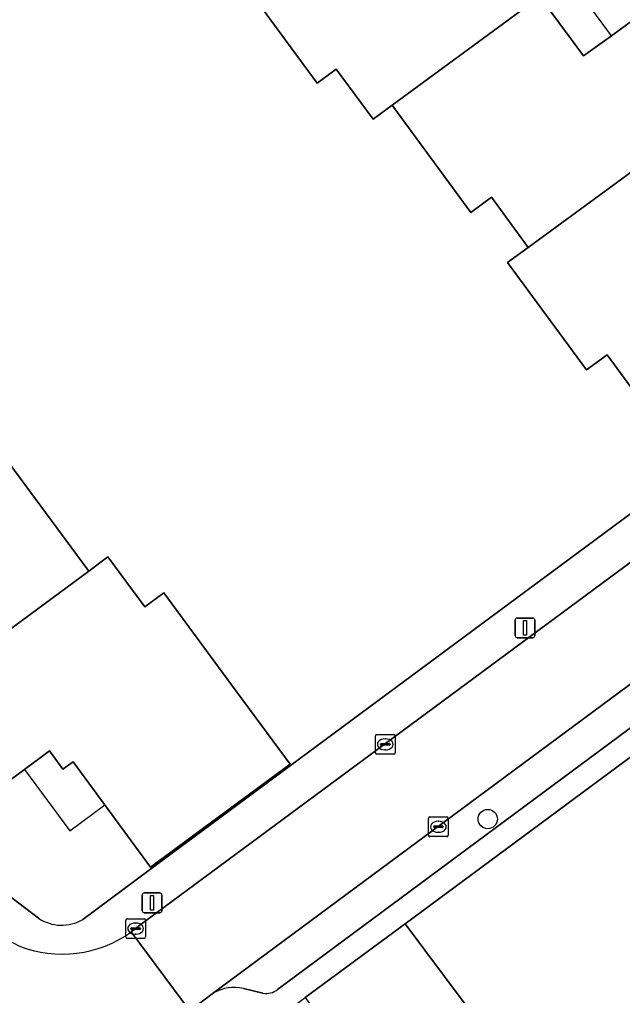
# Model space of a CAD drawing. Extents: x 163426 to 164192, y 380329 to 381641.
# Drawn here: x 163847.67 to 163878.24, y 381329.02 to 381378.47 of the extents above; entities that cross this region are included whole.
import ezdxf

# ---------------------------------------------------------------- set-up
doc = ezdxf.new("R2010")
doc.units = 0
for name, color, linetype in [('IMGEO_Boom', 7, 'Continuous'), ('IMGEO_Erf', 7, 'Continuous'), ('IMGEO_Kolk', 7, 'Continuous'), ('IMGEO_Lichtmast', 7, 'Continuous'), ('IMGEO_Pand', 7, 'Continuous'), ('IMGEO_Pand_overbouw', 7, 'Continuous'), ('IMGEO_Parkeervlak_open', 7, 'Continuous'), ('IMGEO_Rijbaan_lokaal_open', 7, 'Continuous'), ('IMGEO_Voetpad_open', 7, 'Continuous')]:
    doc.layers.add(name, color=color, linetype=linetype)

msp = doc.modelspace()

# ---------------------------------------------------------------- linework, layer by layer
at = {"layer": 'IMGEO_Boom'}
msp.add_circle((163871.411, 381337.958), 0.489, dxfattribs=at)
at = {"layer": 'IMGEO_Erf'}
for points in [[(163879.411, 381358.829), (163877.459, 381361.487), (163876.411, 381360.718), (163873.451, 381364.749), (163872.419, 381366.155), (163873.466, 381366.924), (163873.377, 381367.045), (163871.603, 381369.462), (163870.555, 381368.693), (163866.651, 381374.009), (163866.562, 381374.131), (163865.596, 381373.42), (163863.733, 381375.958), (163862.766, 381375.248), (163858.862, 381380.565)], [(163874.047, 381379.642), (163876.271, 381376.635), (163877.684, 381377.653), (163880.91, 381380.03)], [(163850.881, 381332.872), (163854.312, 381335.419), (163897.686, 381367.504)], [(163902.716, 381358.876), (163897.16, 381354.771), (163878.804, 381341.211), (163867.222, 381332.654), (163870.21, 381328.645), (163872.175, 381326.007), (163874.189, 381323.304), (163876.545, 381320.145), (163877.847, 381321.116), (163881.51, 381316.203), (163876.334, 381312.354), (163879.801, 381307.701), (163878.704, 381306.883), (163881.169, 381303.576), (163878.23, 381301.386), (163880.498, 381298.342), (163882.099, 381299.536), (163885.673, 381294.739), (163884.073, 381293.545), (163884.168, 381293.417), (163887.975, 381288.308), (163888.396, 381288.622), (163890.379, 381285.881), (163887.194, 381283.523)], [(163847.179, 381355.948), (163851.093, 381350.647), (163851.183, 381350.525), (163852.147, 381351.238), (163854.018, 381348.705), (163854.984, 381349.417), (163858.423, 381344.76), (163861.393, 381340.737), (163854.319, 381335.523), (163850.385, 381340.86), (163849.87, 381340.48), (163849.188, 381341.406), (163847.921, 381340.472), (163844.68, 381338.083)], [(163823.242, 381352.26), (163825.625, 381350.446), (163848.628, 381332.932)]]:
    msp.add_lwpolyline(points, dxfattribs=at)
msp.add_arc((163849.802, 381334.698), 2.121, 236.3826, 300.5664, dxfattribs=at)
at = {"layer": 'IMGEO_Kolk'}
for p, q in [((163865.715, 381341.316), (163865.715, 381342.168)), ((163865.79, 381342.242), (163866.642, 381342.242)), ((163866.203, 381342.022), (163866.228, 381342.022)), ((163866.716, 381342.168), (163866.716, 381341.316)), ((163865.974, 381341.736), (163865.974, 381341.748)), ((163866.412, 381341.699), (163866.014, 381341.699)), ((163866.017, 381341.785), (163866.415, 381341.785)), ((163866.226, 381341.462), (163866.201, 381341.462)), ((163866.458, 381341.748), (163866.458, 381341.736)), ((163866.642, 381341.242), (163865.79, 381341.242)), ((163868.408, 381337.138), (163868.408, 381337.99)), ((163868.483, 381338.064), (163869.335, 381338.064)), ((163869.409, 381337.99), (163869.409, 381337.138)), ((163868.667, 381337.558), (163868.667, 381337.57)), ((163869.105, 381337.521), (163868.707, 381337.521)), ((163868.71, 381337.607), (163869.108, 381337.607)), ((163868.896, 381337.844), (163868.921, 381337.844)), ((163869.151, 381337.57), (163869.151, 381337.558)), ((163869.335, 381337.064), (163868.483, 381337.064)), ((163868.919, 381337.284), (163868.894, 381337.284)), ((163853.056, 381331.98), (163853.056, 381332.832)), ((163853.131, 381332.906), (163853.983, 381332.906)), ((163853.544, 381332.686), (163853.569, 381332.686)), ((163854.057, 381332.832), (163854.057, 381331.98)), ((163853.315, 381332.4), (163853.315, 381332.412)), ((163853.753, 381332.363), (163853.355, 381332.363)), ((163853.358, 381332.449), (163853.756, 381332.449)), ((163853.567, 381332.126), (163853.542, 381332.126)), ((163853.799, 381332.412), (163853.799, 381332.4)), ((163853.983, 381331.906), (163853.131, 381331.906))]:
    msp.add_line(p, q, dxfattribs=at)
for points in [[(163865.715, 381341.316), (163865.715, 381342.168)], [(163865.79, 381342.242), (163866.642, 381342.242)], [(163866.716, 381342.168), (163866.716, 381341.316)], [(163866.642, 381341.242), (163865.79, 381341.242)], [(163868.408, 381337.138), (163868.408, 381337.99)], [(163868.483, 381338.064), (163869.335, 381338.064)], [(163869.409, 381337.99), (163869.409, 381337.138)], [(163869.335, 381337.064), (163868.483, 381337.064)], [(163853.056, 381331.98), (163853.056, 381332.832)], [(163853.131, 381332.906), (163853.983, 381332.906)], [(163854.057, 381332.832), (163854.057, 381331.98)], [(163853.983, 381331.906), (163853.131, 381331.906)]]:
    msp.add_lwpolyline(points, dxfattribs=at)
for centre, radius, start, end in [((163865.792, 381342.166), 0.0765, 91.552, 178.448), ((163865.792, 381342.166), 0.0765, 91.552, 178.448), ((163866.64, 381342.166), 0.0765, 1.552, 88.448), ((163866.64, 381342.166), 0.0765, 1.552, 88.448), ((163866.014, 381341.745), 0.0403, 85.8775, 175.7526), ((163866.011, 381341.735), 0.0366, 178.938, 274.7102), ((163866.415, 381341.742), 0.043, 264.8664, 352.4533), ((163866.419, 381341.747), 0.0386, 1.7309, 96.639), ((163865.792, 381341.318), 0.0765, 181.552, 268.448), ((163865.792, 381341.318), 0.0765, 181.552, 268.448), ((163866.64, 381341.318), 0.0765, 271.552, 358.448), ((163866.64, 381341.318), 0.0765, 271.552, 358.448), ((163868.485, 381337.988), 0.0765, 91.552, 178.448), ((163868.485, 381337.988), 0.0765, 91.552, 178.448), ((163869.333, 381337.988), 0.0765, 1.552, 88.448), ((163869.333, 381337.988), 0.0765, 1.552, 88.448), ((163868.707, 381337.567), 0.0403, 85.8775, 175.7526), ((163868.704, 381337.557), 0.0366, 178.938, 274.7102), ((163869.108, 381337.564), 0.043, 264.8664, 352.4533), ((163869.112, 381337.569), 0.0386, 1.7309, 96.639), ((163868.485, 381337.14), 0.0765, 181.552, 268.448), ((163868.485, 381337.14), 0.0765, 181.552, 268.448), ((163869.333, 381337.14), 0.0765, 271.552, 358.448), ((163869.333, 381337.14), 0.0765, 271.552, 358.448), ((163853.133, 381332.83), 0.0765, 91.552, 178.448), ((163853.133, 381332.83), 0.0765, 91.552, 178.448), ((163853.981, 381332.83), 0.0765, 1.552, 88.448), ((163853.981, 381332.83), 0.0765, 1.552, 88.448), ((163853.355, 381332.409), 0.0403, 85.8775, 175.7526), ((163853.352, 381332.399), 0.0366, 178.938, 274.7102), ((163853.756, 381332.406), 0.043, 264.8664, 352.4533), ((163853.76, 381332.411), 0.0386, 1.7309, 96.639), ((163853.133, 381331.982), 0.0765, 181.552, 268.448), ((163853.133, 381331.982), 0.0765, 181.552, 268.448), ((163853.981, 381331.982), 0.0765, 271.552, 358.448), ((163853.981, 381331.982), 0.0765, 271.552, 358.448)]:
    msp.add_arc(centre, radius, start, end, dxfattribs=at)
for centre, major_axis, ratio, start_param, end_param in [((163866.202, 381341.742), (-0.387, 0.002), 0.722429, 4.712389, 7.853982), ((163866.227, 381341.742), (-0.39, 0.002), 0.717154, 1.570796, 4.712389), ((163868.895, 381337.564), (-0.387, 0.002), 0.722429, 4.712389, 7.853982), ((163868.92, 381337.564), (-0.39, 0.002), 0.717154, 1.570796, 4.712389), ((163853.543, 381332.406), (-0.387, 0.002), 0.722429, 4.712389, 7.853982), ((163853.568, 381332.406), (-0.39, 0.002), 0.717154, 1.570796, 4.712389)]:
    msp.add_ellipse(centre, major_axis=major_axis, ratio=ratio, start_param=start_param, end_param=end_param, dxfattribs=at)
at = {"layer": 'IMGEO_Lichtmast'}
for p, q in [((163872.804, 381347.244), (163872.804, 381348.044)), ((163872.804, 381348.044), (163872.804, 381347.244)), ((163872.904, 381348.144), (163873.694, 381348.144)), ((163873.694, 381348.144), (163872.904, 381348.144)), ((163873.794, 381348.044), (163873.794, 381347.244)), ((163873.794, 381347.244), (163873.794, 381348.044)), ((163873.694, 381347.144), (163872.904, 381347.144)), ((163872.904, 381347.144), (163873.694, 381347.144)), ((163853.897, 381333.311), (163853.897, 381334.111)), ((163853.897, 381334.111), (163853.897, 381333.311)), ((163853.997, 381334.211), (163854.787, 381334.211)), ((163854.787, 381334.211), (163853.997, 381334.211)), ((163854.887, 381334.111), (163854.887, 381333.311)), ((163854.887, 381333.311), (163854.887, 381334.111)), ((163854.787, 381333.211), (163853.997, 381333.211)), ((163853.997, 381333.211), (163854.787, 381333.211))]:
    msp.add_line(p, q, dxfattribs=at)
for points in [[(163873.224, 381348.019), (163873.374, 381348.019), (163873.374, 381347.269), (163873.224, 381347.269), (163873.224, 381348.019)], [(163854.317, 381334.086), (163854.467, 381334.086), (163854.467, 381333.336), (163854.317, 381333.336), (163854.317, 381334.086)]]:
    msp.add_lwpolyline(points, dxfattribs=at)
for centre, start, end in [((163872.904, 381348.044), 90, 180), ((163872.904, 381348.044), 90, 180), ((163873.694, 381348.044), 0, 90), ((163873.694, 381348.044), 360, 90), ((163872.904, 381347.244), 180, 270), ((163872.904, 381347.244), 180, 270), ((163873.694, 381347.244), 270, 0), ((163873.694, 381347.244), 270, 0), ((163853.997, 381334.111), 90, 180), ((163853.997, 381334.111), 90, 180), ((163854.787, 381334.111), 0, 90), ((163854.787, 381334.111), 360, 90), ((163853.997, 381333.311), 180, 270), ((163853.997, 381333.311), 180, 270), ((163854.787, 381333.311), 270, 0), ((163854.787, 381333.311), 270, 0)]:
    msp.add_arc(centre, 0.1, start, end, dxfattribs=at)
at = {"layer": 'IMGEO_Pand'}
for points in [[(163874.777, 381382.297), (163875.339, 381383.553), (163873.108, 381386.583), (163869.886, 381384.205), (163868.491, 381383.175), (163866.26, 381386.198), (163858.773, 381380.687), (163858.862, 381380.565), (163862.766, 381375.248), (163863.733, 381375.958), (163865.596, 381373.42), (163866.562, 381374.131), (163874.047, 381379.642), (163875.455, 381380.678), (163875.793, 381380.927)], [(163883.574, 381374.343), (163882.574, 381375.728), (163883.133, 381376.99), (163880.91, 381380.03), (163877.684, 381377.653), (163876.271, 381376.635), (163874.047, 381379.642), (163866.562, 381374.131), (163866.651, 381374.009), (163870.555, 381368.693), (163871.603, 381369.462), (163873.377, 381367.045), (163873.466, 381366.924), (163879.706, 381371.504), (163881.308, 381372.68)], [(163888.413, 381367.744), (163888.973, 381369.002), (163886.756, 381372.04), (163883.527, 381369.664), (163881.926, 381368.486), (163879.706, 381371.504), (163873.466, 381366.924), (163872.419, 381366.155), (163873.451, 381364.749), (163876.411, 381360.718), (163877.459, 381361.487), (163879.411, 381358.829), (163889.482, 381366.228)], [(163851.183, 381350.525), (163851.093, 381350.647), (163847.179, 381355.948), (163846.213, 381355.235), (163844.342, 381357.768), (163843.378, 381357.055), (163836.172, 381351.729), (163834.538, 381350.522), (163834.208, 381350.278), (163835.217, 381348.91), (163834.667, 381347.634), (163836.894, 381344.613), (163840.127, 381346.989), (163841.784, 381348.207), (163843.989, 381345.207)], [(163858.423, 381344.76), (163854.984, 381349.417), (163854.018, 381348.705), (163852.147, 381351.238), (163851.183, 381350.525), (163843.989, 381345.207), (163842.343, 381343.991), (163841.998, 381343.736), (163843.005, 381342.374), (163842.458, 381341.102), (163844.68, 381338.083), (163847.921, 381340.472), (163849.188, 381341.406), (163849.87, 381340.48), (163850.385, 381340.86), (163854.319, 381335.523), (163861.393, 381340.737)], [(163872.175, 381326.007), (163870.21, 381328.645), (163867.222, 381332.654), (163862.152, 381328.913), (163865.254, 381324.703), (163864.175, 381323.906), (163860.229, 381320.99), (163864.071, 381315.809), (163874.189, 381323.304)]]:
    msp.add_lwpolyline(points, close=True, dxfattribs=at)
at = {"layer": 'IMGEO_Pand_overbouw'}
for points in [[(163875.455, 381380.678), (163874.047, 381379.642), (163876.271, 381376.635), (163877.684, 381377.653)], [(163847.921, 381340.472), (163850.217, 381337.358), (163851.999, 381338.671), (163850.385, 381340.86), (163849.87, 381340.48), (163849.188, 381341.406)]]:
    msp.add_lwpolyline(points, close=True, dxfattribs=at)
at = {"layer": 'IMGEO_Parkeervlak_open'}
for points in [[(163901.344, 381361.597), (163857.513, 381329.143)], [(163860.751, 381329.314), (163900.189, 381358.538)], [(163859.026, 381329.378), (163860.016, 381329.135)]]:
    msp.add_lwpolyline(points, dxfattribs=at)
for centre, radius, start, end in [((163858.573, 381327.308), 2.119, 77.6503, 120.0071), ((163860.184, 381330.044), 0.925, 259.546, 307.8284)]:
    msp.add_arc(centre, radius, start, end, dxfattribs=at)
at = {"layer": 'IMGEO_Rijbaan_lokaal_open'}
for points in [[(163901.215, 381367.486), (163899.382, 381366.301), (163853.766, 381332.578), (163853.339, 381332.241), (163856.306, 381328.231), (163857.513, 381329.143), (163901.344, 381361.597)], [(163856.004, 381328.002), (163856.306, 381328.231), (163853.339, 381332.241)]]:
    msp.add_lwpolyline(points, dxfattribs=at)
msp.add_arc((163849.836, 381337.116), 6.003, 248.5358, 305.7043, dxfattribs=at)
at = {"layer": 'IMGEO_Voetpad_open'}
for points in [[(163897.686, 381367.504), (163854.312, 381335.419), (163850.881, 381332.872)], [(163853.339, 381332.241), (163853.766, 381332.578), (163899.382, 381366.301)], [(163857.513, 381329.143), (163856.306, 381328.231), (163856.004, 381328.002), (163857.86, 381325.696), (163862.152, 381328.913), (163867.222, 381332.654), (163878.804, 381341.211), (163897.16, 381354.771), (163902.716, 381358.876)], [(163900.189, 381358.538), (163860.751, 381329.314)], [(163848.628, 381332.932), (163825.625, 381350.446), (163825.138, 381349.755), (163824.446, 381348.823), (163824.586, 381348.754), (163824.706, 381348.659), (163825.388, 381348.15), (163828.978, 381345.395), (163833.814, 381341.749), (163837.394, 381338.979), (163841.708, 381335.712), (163845.337, 381332.963), (163846.34, 381332.235), (163847.129, 381331.806), (163847.639, 381331.529)], [(163860.016, 381329.135), (163859.026, 381329.378)]]:
    msp.add_lwpolyline(points, dxfattribs=at)
for centre, radius, start, end in [((163849.802, 381334.698), 2.121, 236.3826, 300.5664), ((163849.836, 381337.116), 6.003, 248.5358, 305.7043), ((163858.573, 381327.308), 2.119, 77.6503, 120.0071), ((163860.184, 381330.044), 0.925, 259.546, 307.8284)]:
    msp.add_arc(centre, radius, start, end, dxfattribs=at)

doc.saveas('drawing.dxf')
